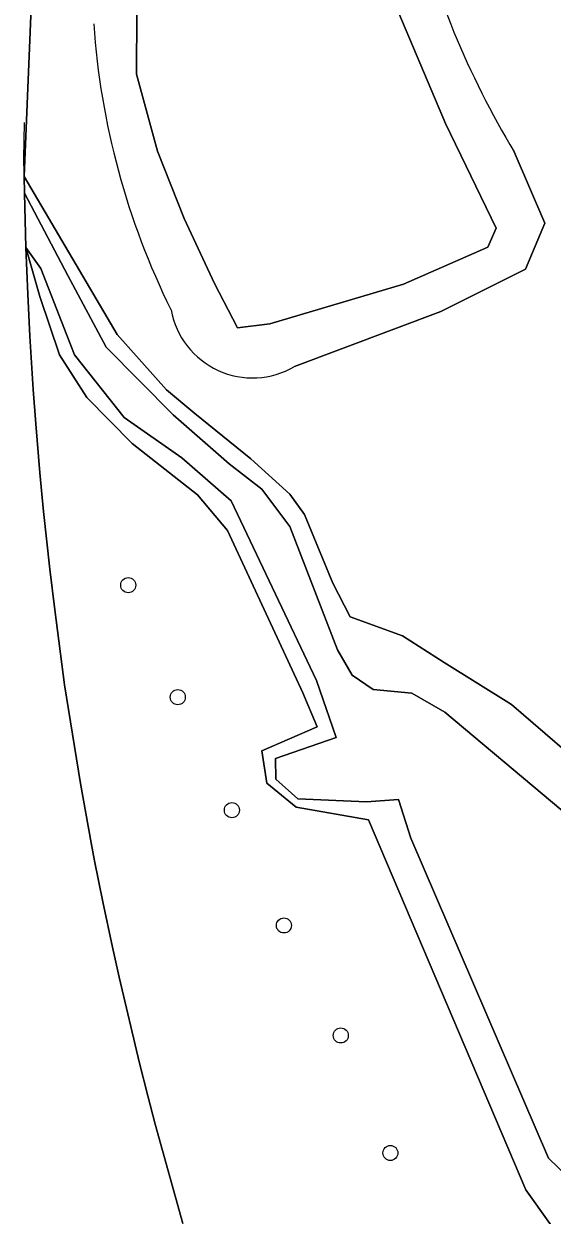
# Model space of a CAD drawing. Extents: x 155018 to 156648, y 383979 to 385733.
# Drawn here: x 155827.5 to 155861.8, y 384921.2 to 384998.5 of the extents above; entities that cross this region are included whole.
import ezdxf

# ---------------------------------------------------------------- set-up
doc = ezdxf.new("R2010")
doc.units = 0
for name, color, linetype in [('IMGEO_Boom', 7, 'Continuous'), ('IMGEO_Erf', 7, 'Continuous'), ('IMGEO_Groenvoorziening', 7, 'Continuous'), ('IMGEO_Hek', 7, 'Continuous'), ('IMGEO_Meer_plas_ven_vijver', 7, 'Continuous'), ('IMGEO_Oever', 7, 'Continuous')]:
    doc.layers.add(name, color=color, linetype=linetype)

msp = doc.modelspace()

# ---------------------------------------------------------------- linework, layer by layer
at = {"layer": 'IMGEO_Boom'}
for centre in [(155834.285, 384962.088), (155837.504, 384954.823), (155841.017, 384947.495), (155844.394, 384940.018), (155848.085, 384932.883), (155851.307, 384925.262)]:
    msp.add_circle(centre, 0.489, dxfattribs=at)
at = {"layer": 'IMGEO_Erf'}
for points in [[(155828.793, 384966.875), (155828.553, 384969.382), (155828.285, 384972.541), (155828.119, 384974.776), (155827.9, 384978.233), (155827.761, 384980.961), (155827.64, 384983.984), (155827.557, 384987.514), (155827.532, 384988.592), (155828.673, 385016.236)], [(155837.828, 384920.68), (155836.034, 384927.136), (155835.554, 384928.972), (155835.022, 384931.075), (155833.69, 384936.674), (155833.26, 384938.606), (155832.63, 384941.557), (155832.093, 384944.212), (155831.874, 384945.373), (155831.188, 384949.215), (155830.156, 384955.617), (155829.517, 384960.482), (155829.199, 384963.122), (155828.793, 384966.875)]]:
    msp.add_lwpolyline(points, dxfattribs=at)
at = {"layer": 'IMGEO_Groenvoorziening'}
for points in [[(155828.673, 385016.236), (155827.532, 384988.592), (155833.57, 384978.34), (155836.762, 384974.746), (155838.617, 384973.216), (155842.236, 384970.278), (155844.779, 384967.986), (155845.722, 384966.66), (155846.635, 384964.455), (155847.571, 384962.227), (155848.688, 384960.031), (155852.098, 384958.8), (155854.805, 384957.064), (155859.162, 384954.355), (155864.949, 384949.369), (155870.81, 384943.755), (155874.577, 384939.133), (155876.434, 384936.066), (155879.024, 384930.19), (155881.912, 384924.802), (155884.896, 384918.211)], [(155859.351, 384990.191), (155861.345, 384985.567), (155860.079, 384982.583)], [(155863.207, 384918.499), (155860.092, 384922.87), (155849.891, 384946.862), (155845.194, 384947.681), (155843.285, 384949.244), (155842.966, 384951.347), (155846.549, 384952.902), (155845.615, 384955.113), (155840.733, 384965.624), (155838.787, 384967.942), (155834.54, 384971.279), (155831.59, 384974.253), (155829.813, 384977.017), (155828.542, 384980.817), (155827.64, 384983.984), (155827.761, 384980.961), (155827.9, 384978.233), (155828.119, 384974.776), (155828.285, 384972.541), (155828.553, 384969.382), (155828.793, 384966.875), (155829.199, 384963.122), (155829.517, 384960.482), (155830.156, 384955.617), (155831.188, 384949.215), (155831.874, 384945.373), (155832.093, 384944.212), (155832.63, 384941.557), (155833.26, 384938.606), (155833.69, 384936.674), (155835.022, 384931.075), (155835.554, 384928.972), (155836.034, 384927.136), (155837.828, 384920.68)], [(155860.079, 384982.583), (155854.59, 384979.832), (155845.087, 384976.264)]]:
    msp.add_lwpolyline(points, dxfattribs=at)
for centre, radius, start, end in [((155908.126, 385019.646), 56.979, 193.60875, 211.12709), ((155881.497, 385001.92), 49.572, 183.96228, 206.32896), ((155842.368, 384980.921), 5.392, 190.54231, 300.27946)]:
    msp.add_arc(centre, radius, start, end, dxfattribs=at)
at = {"layer": 'IMGEO_Hek'}
for points in [[(155828.673, 385016.236), (155827.532, 384988.592)], [(155830.156, 384955.617), (155829.517, 384960.482), (155829.199, 384963.122), (155828.793, 384966.875), (155828.553, 384969.382), (155828.285, 384972.541), (155828.119, 384974.776), (155827.9, 384978.233), (155827.761, 384980.961), (155827.632, 384984.192), (155827.506, 384989.74), (155827.559, 384992.102)], [(155837.828, 384920.68), (155836.034, 384927.136), (155835.554, 384928.972), (155835.022, 384931.075), (155833.69, 384936.674), (155833.26, 384938.606), (155832.63, 384941.557), (155832.093, 384944.212), (155831.874, 384945.373), (155831.188, 384949.215), (155830.156, 384955.617)]]:
    msp.add_lwpolyline(points, dxfattribs=at)
at = {"layer": 'IMGEO_Meer_plas_ven_vijver'}
for points in [[(155834.839, 384999.22), (155834.83, 384995.231), (155836.176, 384990.226), (155837.923, 384985.867), (155839.881, 384981.661), (155841.381, 384978.783), (155843.477, 384979.044), (155852.165, 384981.618), (155857.628, 384984.002), (155858.172, 384985.246), (155854.888, 384992.03), (155851.387, 385000.323)], [(155871.914, 384939.53), (155854.842, 384953.848), (155852.692, 384955.074), (155850.196, 384955.319), (155848.817, 384956.246), (155847.869, 384957.901), (155844.775, 384965.887), (155842.965, 384968.321), (155840.834, 384969.949), (155837.193, 384973.143), (155832.852, 384977.528), (155830.356, 384982.179), (155827.557, 384987.514), (155827.64, 384983.984), (155828.605, 384982.624), (155830.8, 384977.031), (155834.016, 384972.951), (155837.772, 384970.349), (155840.976, 384967.557), (155846.516, 384955.904), (155847.793, 384952.216), (155843.839, 384950.843), (155843.87, 384949.501), (155845.308, 384948.235), (155849.754, 384948.043), (155851.842, 384948.193), (155852.636, 384945.671), (155861.573, 384924.92), (155866.823, 384919.835)]]:
    msp.add_lwpolyline(points, dxfattribs=at)
at = {"layer": 'IMGEO_Oever'}
for points in [[(155851.387, 385000.323), (155854.888, 384992.03), (155858.172, 384985.246), (155857.628, 384984.002), (155852.165, 384981.618), (155843.477, 384979.044), (155841.381, 384978.783), (155839.881, 384981.661), (155837.923, 384985.867), (155836.176, 384990.226), (155834.83, 384995.231), (155834.839, 384999.22)], [(155845.087, 384976.264), (155854.59, 384979.832), (155860.079, 384982.583), (155861.345, 384985.567), (155859.351, 384990.191)], [(155864.949, 384949.369), (155859.162, 384954.355), (155854.805, 384957.064), (155852.098, 384958.8), (155848.688, 384960.031), (155847.571, 384962.227), (155846.635, 384964.455), (155845.722, 384966.66), (155844.779, 384967.986), (155842.236, 384970.278), (155838.617, 384973.216), (155836.762, 384974.746), (155833.57, 384978.34), (155827.532, 384988.592), (155827.557, 384987.514), (155830.356, 384982.179), (155832.852, 384977.528), (155837.193, 384973.143), (155840.834, 384969.949), (155842.965, 384968.321), (155844.775, 384965.887), (155847.869, 384957.901), (155848.817, 384956.246), (155850.196, 384955.319), (155852.692, 384955.074), (155854.842, 384953.848), (155871.914, 384939.53)], [(155866.823, 384919.835), (155861.573, 384924.92), (155852.636, 384945.671), (155851.842, 384948.193), (155849.754, 384948.043), (155845.308, 384948.235), (155843.87, 384949.501), (155843.839, 384950.843), (155847.793, 384952.216), (155846.516, 384955.904), (155840.976, 384967.557), (155837.772, 384970.349), (155834.016, 384972.951), (155830.8, 384977.031), (155828.605, 384982.624), (155827.64, 384983.984), (155828.542, 384980.817), (155829.813, 384977.017), (155831.59, 384974.253), (155834.54, 384971.279), (155838.787, 384967.942), (155840.733, 384965.624), (155845.615, 384955.113), (155846.549, 384952.902), (155842.966, 384951.347), (155843.285, 384949.244), (155845.194, 384947.681), (155849.891, 384946.862), (155860.092, 384922.87), (155863.207, 384918.499)]]:
    msp.add_lwpolyline(points, dxfattribs=at)
for centre, radius, start, end in [((155908.126, 385019.646), 56.979, 193.60875, 211.12709), ((155881.497, 385001.92), 49.572, 183.96228, 206.32896), ((155842.368, 384980.921), 5.392, 190.54231, 300.27946)]:
    msp.add_arc(centre, radius, start, end, dxfattribs=at)

doc.saveas('drawing.dxf')
